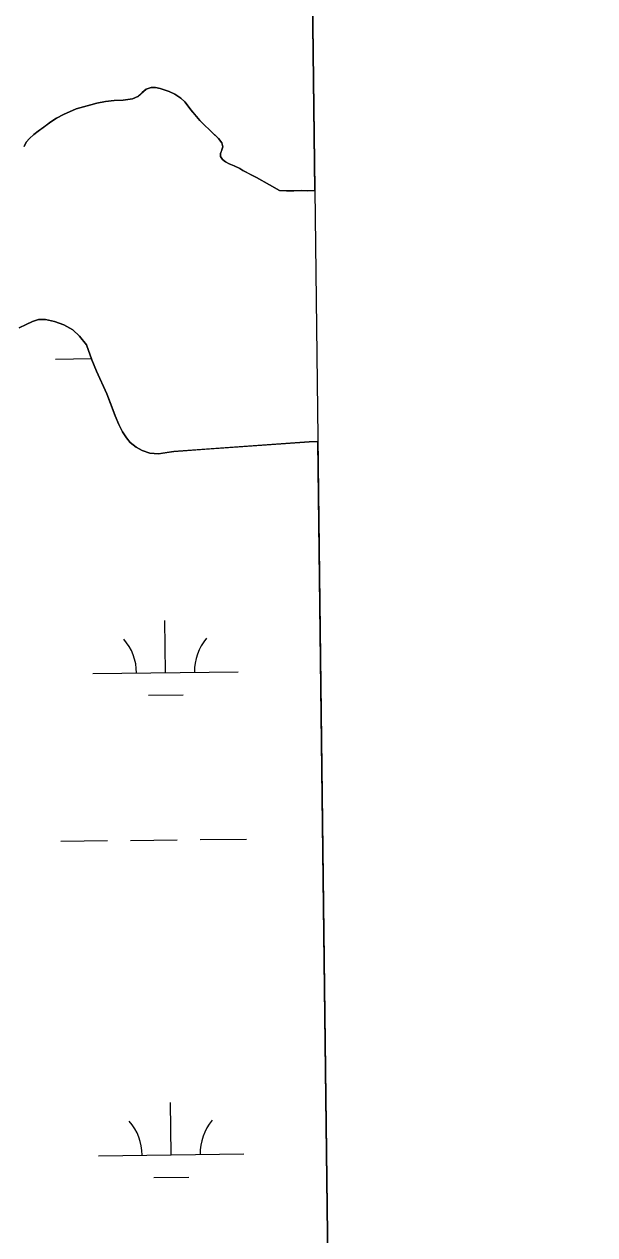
# Model space of a CAD drawing. Extents: x 3683613 to 3738215, y 469626 to 495384.
# Drawn here: x 3719177 to 3719570, y 490675 to 491511 of the extents above; entities that cross this region are included whole.
import ezdxf

# ---------------------------------------------------------------- set-up
doc = ezdxf.new("R2010")
doc.units = 0
for name, color, linetype in [('V-GRID-FRAM', 7, 'Continuous'), ('V-TOPO-SHOR', 7, 'Continuous'), ('V-WETL-SWMP', 7, 'Continuous')]:
    doc.layers.add(name, color=color, linetype=linetype)

msp = doc.modelspace()

# ---------------------------------------------------------------- linework, layer by layer
at = {"layer": 'V-GRID-FRAM'}
msp.add_lwpolyline([(3687651.68, 493221.84), (3719350.33, 493590.7), (3719569.83, 475409.35), (3687855.31, 475040.31), (3687651.68, 493221.84)], dxfattribs=at)
at = {"layer": 'V-TOPO-SHOR'}
for points in [[(3719336.7, 491404.89), (3719333.04, 491406.76), (3719327.29, 491409.79), (3719325.2, 491411.15), (3719321.15, 491413.01), (3719317.75, 491414.3), (3719315.34, 491415.72), (3719313.31, 491417.4), (3719311.93, 491419.48), (3719311.79, 491421.36), (3719312.43, 491423.13), (3719313.07, 491424.56), (3719313.33, 491426.13), (3719312.73, 491428.73), (3719310.43, 491431.78), (3719306.37, 491435.67), (3719304.27, 491437.67), (3719300.74, 491440.91), (3719297.59, 491444.28), (3719294.31, 491448.11), (3719291.36, 491451.61), (3719289.59, 491454.14), (3719287.16, 491457.12), (3719284.48, 491459.65), (3719280.42, 491462.36), (3719276.44, 491464.3), (3719270.24, 491466.22), (3719266.91, 491466.92), (3719264.05, 491466.97), (3719260.47, 491465.84), (3719257.88, 491463.61), (3719254.83, 491460.86), (3719251.19, 491459.21), (3719244.68, 491458.33), (3719238.49, 491458.1), (3719232.44, 491457.28), (3719226.52, 491456.21), (3719222.48, 491455.01), (3719212.27, 491452.29), (3719203.56, 491448.46), (3719198.75, 491445.89), (3719194.79, 491443.26), (3719190, 491439.65), (3719186.23, 491436.9), (3719183.18, 491434.54), (3719180.14, 491431.78), (3719177.93, 491429.17), (3719176.52, 491426.23)], [(3719376.82, 491396.01), (3719371.54, 491395.7), (3719367.76, 491395.94), (3719362.42, 491395.71), (3719357.27, 491395.75), (3719352.45, 491395.99), (3719345.59, 491399.73), (3719336.7, 491404.89)], [(3719173.14, 491301.15), (3719177.95, 491303.59), (3719182.3, 491305.57), (3719186.33, 491306.83), (3719191.15, 491306.85), (3719197.42, 491305.52), (3719203.75, 491303.34), (3719209.96, 491299.73), (3719214.67, 491295.39), (3719219.39, 491289.35), (3719223.16, 491279.02), (3719226.27, 491271.22), (3719233.45, 491255.69), (3719236.89, 491246.65), (3719239.27, 491240.54), (3719241.84, 491234.49), (3719244.22, 491229.49), (3719246.91, 491225.4), (3719249.66, 491222.1), (3719253.59, 491218.79), (3719257.84, 491216.47), (3719263, 491214.61), (3719269.06, 491214.19), (3719274.78, 491215.2), (3719279.6, 491215.94), (3719301.09, 491217.49), (3719373.05, 491222.58), (3719378.92, 491222.76)]]:
    msp.add_lwpolyline(points, dxfattribs=at)
at = {"layer": 'V-WETL-SWMP'}
for p, q in [((3719376.82, 491396.01), (3719372.24, 491775.36)), ((3719254.83, 491460.86), (3719260.47, 491465.84)), ((3719260.47, 491465.84), (3719264.05, 491466.97)), ((3719264.05, 491466.97), (3719266.91, 491466.92)), ((3719266.91, 491466.92), (3719270.24, 491466.22)), ((3719270.24, 491466.22), (3719276.44, 491464.3)), ((3719276.44, 491464.3), (3719280.42, 491462.37)), ((3719280.42, 491462.37), (3719284.48, 491459.65)), ((3719212.27, 491452.29), (3719222.48, 491455.01)), ((3719222.48, 491455.01), (3719226.52, 491456.21)), ((3719226.52, 491456.21), (3719232.44, 491457.28)), ((3719232.44, 491457.28), (3719238.49, 491458.1)), ((3719238.49, 491458.1), (3719244.68, 491458.33)), ((3719244.68, 491458.33), (3719251.19, 491459.21)), ((3719251.19, 491459.21), (3719254.83, 491460.86)), ((3719284.48, 491459.65), (3719287.16, 491457.13)), ((3719287.16, 491457.13), (3719289.59, 491454.14)), ((3719289.59, 491454.14), (3719291.36, 491451.61)), ((3719194.8, 491443.26), (3719198.75, 491445.89)), ((3719198.75, 491445.89), (3719203.56, 491448.46)), ((3719203.56, 491448.46), (3719212.27, 491452.29)), ((3719291.36, 491451.61), (3719297.59, 491444.28)), ((3719183.18, 491434.54), (3719186.23, 491436.9)), ((3719186.23, 491436.9), (3719194.8, 491443.26)), ((3719297.59, 491444.28), (3719300.74, 491440.91)), ((3719300.74, 491440.91), (3719304.27, 491437.68)), ((3719304.27, 491437.68), (3719310.43, 491431.78)), ((3719176.52, 491426.23), (3719177.93, 491429.17)), ((3719177.93, 491429.17), (3719180.14, 491431.78)), ((3719180.14, 491431.78), (3719183.18, 491434.54)), ((3719310.43, 491431.78), (3719312.72, 491428.73)), ((3719312.72, 491428.73), (3719313.32, 491426.13)), ((3719313.07, 491424.57), (3719311.79, 491421.36)), ((3719311.79, 491421.36), (3719311.93, 491419.48)), ((3719313.32, 491426.13), (3719313.07, 491424.57)), ((3719311.93, 491419.48), (3719313.31, 491417.4)), ((3719313.31, 491417.4), (3719315.34, 491415.72)), ((3719315.34, 491415.72), (3719317.75, 491414.3)), ((3719317.75, 491414.3), (3719321.15, 491413.01)), ((3719321.15, 491413.01), (3719325.2, 491411.15)), ((3719325.2, 491411.15), (3719327.29, 491409.79)), ((3719327.29, 491409.79), (3719336.7, 491404.89)), ((3719336.7, 491404.89), (3719345.59, 491399.73)), ((3719345.59, 491399.73), (3719352.45, 491395.99)), ((3719352.45, 491395.99), (3719357.27, 491395.75)), ((3719357.27, 491395.75), (3719362.42, 491395.72)), ((3719362.42, 491395.72), (3719367.76, 491395.94)), ((3719367.76, 491395.94), (3719371.54, 491395.7)), ((3719371.54, 491395.7), (3719376.82, 491396.01)), ((3719177.95, 491303.59), (3719173.14, 491301.15)), ((3719182.3, 491305.57), (3719177.95, 491303.59)), ((3719186.33, 491306.83), (3719182.3, 491305.57)), ((3719191.15, 491306.85), (3719186.33, 491306.83)), ((3719197.41, 491305.52), (3719191.15, 491306.85)), ((3719203.75, 491303.34), (3719197.41, 491305.52)), ((3719209.95, 491299.73), (3719203.75, 491303.34)), ((3719214.67, 491295.39), (3719209.95, 491299.73)), ((3719219.39, 491289.35), (3719214.67, 491295.39)), ((3719223.16, 491279.02), (3719219.39, 491289.35)), ((3719197.99, 491279.66), (3719222.82, 491279.95)), ((3719226.27, 491271.22), (3719223.16, 491279.02)), ((3719233.45, 491255.69), (3719226.27, 491271.22)), ((3719239.27, 491240.54), (3719233.45, 491255.69)), ((3719241.84, 491234.49), (3719239.27, 491240.54)), ((3719244.22, 491229.49), (3719241.84, 491234.49)), ((3719246.91, 491225.4), (3719244.22, 491229.49)), ((3719249.66, 491222.1), (3719246.91, 491225.4)), ((3719253.59, 491218.79), (3719249.66, 491222.1)), ((3719373.05, 491222.58), (3719279.6, 491215.94)), ((3719378.92, 491222.76), (3719373.05, 491222.58)), ((3719394.64, 489919.88), (3719378.92, 491222.76)), ((3719257.84, 491216.47), (3719253.59, 491218.79)), ((3719262.99, 491214.61), (3719257.84, 491216.47)), ((3719269.06, 491214.19), (3719262.99, 491214.61)), ((3719279.6, 491215.94), (3719269.06, 491214.19)), ((3719273.92, 491063.29), (3719273.5, 491099.29)), ((3719223.92, 491062.71), (3719323.91, 491063.87)), ((3719262.1, 491047.72), (3719286.1, 491048)), ((3719201.86, 490947.01), (3719233.86, 490947.38)), ((3719249.85, 490947.57), (3719281.85, 490947.94)), ((3719297.85, 490948.13), (3719329.85, 490948.5)), ((3719277.79, 490730.64), (3719277.37, 490766.63)), ((3719227.79, 490730.05), (3719327.79, 490731.22)), ((3719265.97, 490715.07), (3719289.97, 490715.34))]:
    msp.add_line(p, q, dxfattribs=at)
for centre, start, end in [((3719218.67, 491063.12), 359.89486, 41.43852), ((3719329.15, 491064.41), 139.89486, 181.43852), ((3719222.54, 490730.47), 359.89486, 41.43852), ((3719333.02, 490731.75), 139.89486, 181.43852)]:
    msp.add_arc(centre, 35.25, start, end, dxfattribs=at)

doc.saveas('drawing.dxf')
